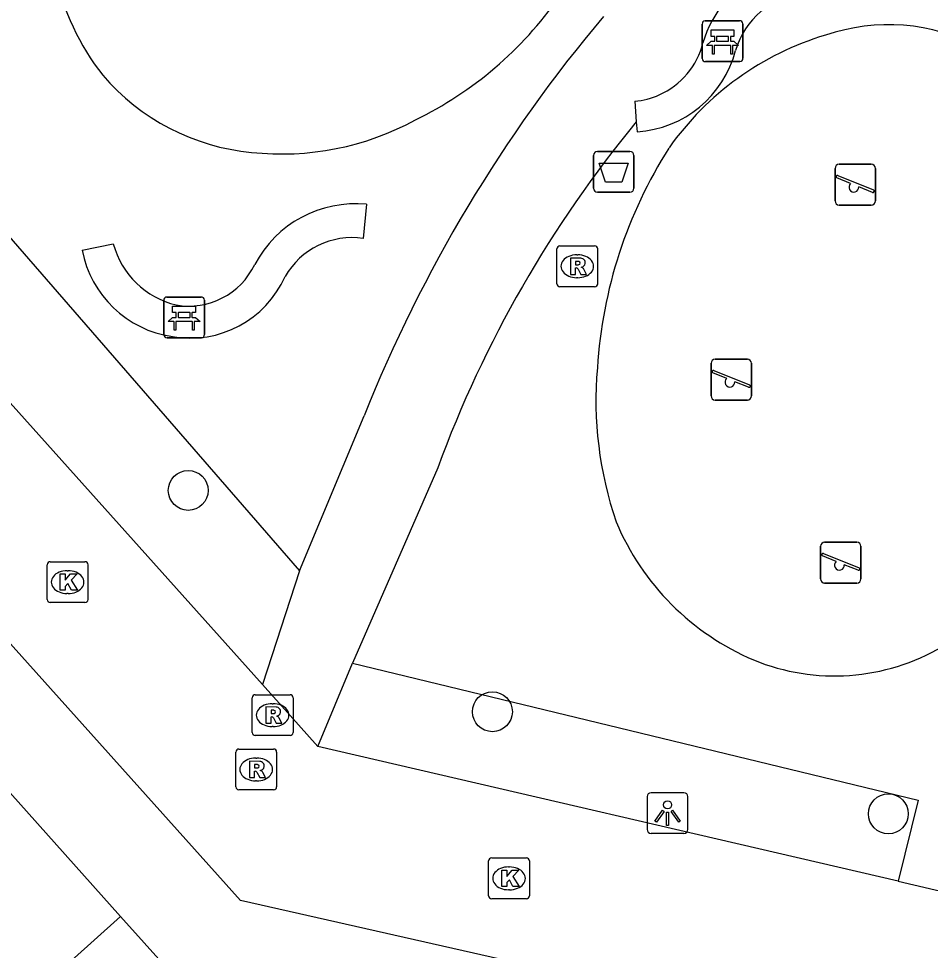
# Model space of a CAD drawing. Extents: x 162172 to 163187, y 382874 to 383684.
# Drawn here: x 162977.99 to 163000.35, y 383376.54 to 383399.38 of the extents above; entities that cross this region are included whole.
import ezdxf

# ---------------------------------------------------------------- set-up
doc = ezdxf.new("R2010")
doc.units = 0
for name, color, linetype in [('IMGEO_Afvalbak', 7, 'Continuous'), ('IMGEO_Bank', 7, 'Continuous'), ('IMGEO_Boom', 7, 'Continuous'), ('IMGEO_Groenvoorziening', 7, 'Continuous'), ('IMGEO_Kolk', 7, 'Continuous'), ('IMGEO_Lichtpunt', 7, 'Continuous'), ('IMGEO_Pand', 7, 'Continuous'), ('IMGEO_Rioolput', 7, 'Continuous'), ('IMGEO_Speelvoorziening', 7, 'Continuous'), ('IMGEO_Voetpad_halfverhard', 7, 'Continuous'), ('IMGEO_Voetpad_open', 7, 'Continuous')]:
    doc.layers.add(name, color=color, linetype=linetype)

msp = doc.modelspace()

# ---------------------------------------------------------------- linework, layer by layer
at = {"layer": 'IMGEO_Afvalbak'}
for p, q in [((162992.089, 383395.225), (162992.089, 383396.025)), ((162992.089, 383396.025), (162992.089, 383395.225)), ((162992.189, 383396.125), (162992.979, 383396.125)), ((162992.979, 383396.125), (162992.189, 383396.125)), ((162993.079, 383396.025), (162993.079, 383395.225)), ((162993.079, 383395.225), (162993.079, 383396.025)), ((162992.979, 383395.125), (162992.189, 383395.125)), ((162992.189, 383395.125), (162992.979, 383395.125))]:
    msp.add_line(p, q, dxfattribs=at)
msp.add_lwpolyline([(162992.232, 383395.839), (162992.936, 383395.839), (162992.787, 383395.369), (162992.381, 383395.369), (162992.232, 383395.839)], dxfattribs=at)
for centre, start, end in [((162992.189, 383396.025), 90, 180), ((162992.189, 383396.025), 90, 180), ((162992.979, 383396.025), 0, 90), ((162992.979, 383396.025), 360, 90), ((162992.189, 383395.225), 180, 270), ((162992.189, 383395.225), 180, 270), ((162992.979, 383395.225), 270, 0), ((162992.979, 383395.225), 270, 0)]:
    msp.add_arc(centre, 0.1, start, end, dxfattribs=at)
at = {"layer": 'IMGEO_Bank'}
for p, q in [((162994.754, 383398.403), (162994.754, 383399.244)), ((162994.754, 383399.244), (162994.754, 383398.403)), ((162994.829, 383399.328), (162995.67, 383399.328)), ((162995.67, 383399.328), (162994.829, 383399.328)), ((162995.754, 383399.253), (162995.754, 383398.412)), ((162995.754, 383398.412), (162995.754, 383399.253)), ((162995.063, 383398.834), (162995.063, 383398.94)), ((162995.107, 383398.94), (162995.107, 383398.834)), ((162995.395, 383398.946), (162995.113, 383398.946)), ((162995.401, 383398.834), (162995.401, 383398.94)), ((162995.445, 383398.94), (162995.445, 383398.834)), ((162995.451, 383398.726), (162995.058, 383398.726)), ((162995.113, 383398.828), (162995.395, 383398.828)), ((162995.679, 383398.328), (162994.838, 383398.328)), ((162994.838, 383398.328), (162995.679, 383398.328)), ((162981.624, 383392.557), (162982.465, 383392.557)), ((162982.465, 383392.557), (162981.624, 383392.557)), ((162981.549, 383391.632), (162981.549, 383392.473)), ((162981.549, 383392.473), (162981.549, 383391.632)), ((162982.549, 383392.482), (162982.549, 383391.641)), ((162982.549, 383391.641), (162982.549, 383392.482)), ((162981.858, 383392.063), (162981.858, 383392.169)), ((162981.902, 383392.169), (162981.902, 383392.063)), ((162982.19, 383392.175), (162981.908, 383392.175)), ((162981.908, 383392.057), (162982.19, 383392.057)), ((162982.196, 383392.063), (162982.196, 383392.169)), ((162982.24, 383392.169), (162982.24, 383392.063)), ((162982.246, 383391.955), (162981.853, 383391.955)), ((162982.474, 383391.557), (162981.633, 383391.557)), ((162981.633, 383391.557), (162982.474, 383391.557))]:
    msp.add_line(p, q, dxfattribs=at)
for points in [[(162995.057, 383398.946), (162994.971, 383398.946), (162994.971, 383399.107), (162995.534, 383399.107), (162995.534, 383398.946), (162995.451, 383398.946)], [(162995.001, 383398.726), (162994.859, 383398.726), (162994.971, 383398.828), (162995.057, 383398.828)], [(162995.051, 383398.719), (162995.051, 383398.512), (162995.008, 383398.512), (162995.008, 383398.719)], [(162995.451, 383398.828), (162995.534, 383398.828), (162995.646, 383398.726), (162995.507, 383398.726)], [(162995.501, 383398.719), (162995.501, 383398.512), (162995.457, 383398.512), (162995.457, 383398.719)], [(162981.852, 383392.175), (162981.766, 383392.175), (162981.766, 383392.336), (162982.329, 383392.336), (162982.329, 383392.175), (162982.246, 383392.175)], [(162981.796, 383391.955), (162981.654, 383391.955), (162981.766, 383392.057), (162981.852, 383392.057)], [(162982.246, 383392.057), (162982.329, 383392.057), (162982.441, 383391.955), (162982.302, 383391.955)], [(162981.846, 383391.948), (162981.846, 383391.741), (162981.803, 383391.741), (162981.803, 383391.948)], [(162982.296, 383391.948), (162982.296, 383391.741), (162982.252, 383391.741), (162982.252, 383391.948)]]:
    msp.add_lwpolyline(points, dxfattribs=at)
for centre, radius, start, end in [((162994.832, 383399.25), 0.0779, 92.4484, 184.2845), ((162994.832, 383399.25), 0.0779, 92.4484, 184.2845), ((162995.676, 383399.25), 0.0779, 2.4484, 94.2845), ((162995.676, 383399.25), 0.0779, 2.4484, 94.2845), ((162995.056, 383398.939), 0.00671, 2.8957, 87.1043), ((162995.113, 383398.939), 0.00671, 92.8957, 177.1043), ((162995.395, 383398.939), 0.00671, 2.8957, 87.1043), ((162995.452, 383398.939), 0.00671, 92.8957, 177.1043), ((162995.001, 383398.719), 0.00671, 2.8957, 87.1043), ((162995.058, 383398.719), 0.00671, 92.8957, 177.1043), ((162995.056, 383398.835), 0.00671, 272.8957, 357.1043), ((162995.113, 383398.835), 0.00671, 182.8957, 267.1043), ((162995.395, 383398.835), 0.00671, 272.8957, 357.1043), ((162995.452, 383398.835), 0.00671, 182.8957, 267.1043), ((162995.45, 383398.719), 0.00671, 2.8957, 87.1043), ((162995.507, 383398.719), 0.00671, 92.8957, 177.1043), ((162994.832, 383398.406), 0.0779, 182.4484, 274.2845), ((162994.832, 383398.406), 0.0779, 182.4484, 274.2845), ((162995.676, 383398.406), 0.0779, 272.4484, 4.2845), ((162995.676, 383398.406), 0.0779, 272.4484, 4.2845), ((162981.627, 383392.479), 0.0779, 92.4484, 184.2845), ((162981.627, 383392.479), 0.0779, 92.4484, 184.2845), ((162982.471, 383392.479), 0.0779, 2.4484, 94.2845), ((162982.471, 383392.479), 0.0779, 2.4484, 94.2845), ((162981.851, 383392.168), 0.00671, 2.8957, 87.1043), ((162981.851, 383392.064), 0.00671, 272.8957, 357.1043), ((162981.908, 383392.168), 0.00671, 92.8957, 177.1043), ((162981.908, 383392.064), 0.00671, 182.8957, 267.1043), ((162982.19, 383392.168), 0.00671, 2.8957, 87.1043), ((162982.19, 383392.064), 0.00671, 272.8957, 357.1043), ((162982.247, 383392.168), 0.00671, 92.8957, 177.1043), ((162982.247, 383392.064), 0.00671, 182.8957, 267.1043), ((162981.796, 383391.948), 0.00671, 2.8957, 87.1043), ((162981.853, 383391.948), 0.00671, 92.8957, 177.1043), ((162982.245, 383391.948), 0.00671, 2.8957, 87.1043), ((162982.302, 383391.948), 0.00671, 92.8957, 177.1043), ((162981.627, 383391.635), 0.0779, 182.4484, 274.2845), ((162981.627, 383391.635), 0.0779, 182.4484, 274.2845), ((162982.471, 383391.635), 0.0779, 272.4484, 4.2845), ((162982.471, 383391.635), 0.0779, 272.4484, 4.2845)]:
    msp.add_arc(centre, radius, start, end, dxfattribs=at)
at = {"layer": 'IMGEO_Boom'}
for centre in [(162982.15, 383387.815), (162989.61, 383382.39), (162999.32, 383379.887)]:
    msp.add_circle(centre, 0.489, dxfattribs=at)
at = {"layer": 'IMGEO_Groenvoorziening'}
for points in [[(162993.139, 383396.85), (162993.157, 383396.606)], [(162973.554, 383394.671), (162975.631, 383396.475), (162984.877, 383385.845)], [(162986.526, 383394.83), (162986.441, 383393.993)], [(162979.547, 383393.702), (162980.312, 383393.858)], [(162986.176, 383383.58), (163000.054, 383380.223), (162999.557, 383378.234)]]:
    msp.add_lwpolyline(points, dxfattribs=at)
for centre, radius, start, end in [((162984.746, 383401.704), 5.98, 191.699, 218.3021), ((162983.724, 383405.137), 9.156, 295.8983, 325.1322), ((162997.421, 383398.074), 1.92, 95.1699, 164.0696), ((162999.322, 383394.482), 4.751, 62.0655, 108.9534), ((162999.842, 383392.068), 7.21, 106.6273, 144.9324), ((162992.985, 383399.278), 2.677, 273.6902, 345.3593), ((162984.214, 383401.551), 5.472, 220.5069, 264.6559), ((162984.445, 383402.89), 6.827, 263.767, 298.6938), ((163003.516, 383390.107), 11.355, 147.4887, 176.3958), ((162986.251, 383392.052), 2.791, 84.3498, 152.2492), ((162986.172, 383392.117), 1.896, 81.8337, 150.1896), ((162982.142, 383394.203), 2.643, 190.92, 261.7259), ((162982.341, 383394.406), 2.101, 195.1075, 256.6634), ((162982.162, 383394.133), 1.798, 260.2141, 334.2652), ((162982.199, 383394.098), 2.549, 260.1175, 335.9414), ((163001.306, 383390.015), 9.157, 174.9483, 198.9358), ((162998.502, 383389.508), 6.355, 202.8212, 246.9753), ((162997.998, 383388.482), 5.214, 247.6615, 300.5396)]:
    msp.add_arc(centre, radius, start, end, dxfattribs=at)
at = {"layer": 'IMGEO_Kolk'}
for p, q in [((162978.691, 383385.141), (162978.691, 383385.993)), ((162978.766, 383386.067), (162979.618, 383386.067)), ((162979.692, 383385.993), (162979.692, 383385.141)), ((162979.179, 383385.847), (162979.204, 383385.847)), ((162979.202, 383385.287), (162979.177, 383385.287)), ((162979.618, 383385.067), (162978.766, 383385.067)), ((162989.592, 383378.805), (162990.444, 383378.805)), ((162989.517, 383377.879), (162989.517, 383378.731)), ((162990.005, 383378.585), (162990.03, 383378.585)), ((162990.518, 383378.731), (162990.518, 383377.879)), ((162990.028, 383378.025), (162990.003, 383378.025)), ((162990.444, 383377.805), (162989.592, 383377.805))]:
    msp.add_line(p, q, dxfattribs=at)
for points in [[(162978.691, 383385.141), (162978.691, 383385.993)], [(162978.766, 383386.067), (162979.618, 383386.067)], [(162979.692, 383385.993), (162979.692, 383385.141)], [(162979.012, 383385.767), (162979.135, 383385.767), (162979.135, 383385.616), (162979.265, 383385.767), (162979.429, 383385.767), (162979.283, 383385.616), (162979.436, 383385.367), (162979.284, 383385.367), (162979.199, 383385.531), (162979.135, 383385.464), (162979.135, 383385.367), (162979.012, 383385.367), (162979.012, 383385.767)], [(162979.618, 383385.067), (162978.766, 383385.067)], [(162989.592, 383378.805), (162990.444, 383378.805)], [(162989.517, 383377.879), (162989.517, 383378.731)], [(162990.518, 383378.731), (162990.518, 383377.879)], [(162989.838, 383378.505), (162989.961, 383378.505), (162989.961, 383378.354), (162990.091, 383378.505), (162990.255, 383378.505), (162990.109, 383378.354), (162990.262, 383378.105), (162990.11, 383378.105), (162990.025, 383378.269), (162989.961, 383378.202), (162989.961, 383378.105), (162989.838, 383378.105), (162989.838, 383378.505)], [(162990.444, 383377.805), (162989.592, 383377.805)]]:
    msp.add_lwpolyline(points, dxfattribs=at)
for centre, start, end in [((162978.768, 383385.991), 91.552, 178.448), ((162978.768, 383385.991), 91.552, 178.448), ((162979.616, 383385.991), 1.552, 88.448), ((162979.616, 383385.991), 1.552, 88.448), ((162978.768, 383385.143), 181.552, 268.448), ((162978.768, 383385.143), 181.552, 268.448), ((162979.616, 383385.143), 271.552, 358.448), ((162979.616, 383385.143), 271.552, 358.448), ((162989.594, 383378.729), 91.552, 178.448), ((162989.594, 383378.729), 91.552, 178.448), ((162990.442, 383378.729), 1.552, 88.448), ((162990.442, 383378.729), 1.552, 88.448), ((162989.594, 383377.881), 181.552, 268.448), ((162989.594, 383377.881), 181.552, 268.448), ((162990.442, 383377.881), 271.552, 358.448), ((162990.442, 383377.881), 271.552, 358.448)]:
    msp.add_arc(centre, 0.0765, start, end, dxfattribs=at)
for centre, major_axis, ratio, start_param, end_param in [((162979.178, 383385.567), (-0.387, 0.002), 0.722429, 4.712389, 7.853982), ((162979.203, 383385.567), (-0.39, 0.002), 0.717154, 1.570796, 4.712389), ((162990.004, 383378.305), (-0.387, 0.002), 0.722429, 4.712389, 7.853982), ((162990.029, 383378.305), (-0.39, 0.002), 0.717154, 1.570796, 4.712389)]:
    msp.add_ellipse(centre, major_axis=major_axis, ratio=ratio, start_param=start_param, end_param=end_param, dxfattribs=at)
at = {"layer": 'IMGEO_Lichtpunt'}
for p, q in [((162994.308, 383380.405), (162993.5, 383380.405)), ((162994.308, 383380.405), (162993.5, 383380.405)), ((162993.406, 383380.31), (162993.406, 383379.503)), ((162993.406, 383380.31), (162993.406, 383379.503)), ((162994.402, 383379.503), (162994.402, 383380.31)), ((162994.402, 383379.503), (162994.402, 383380.31)), ((162993.5, 383379.409), (162994.308, 383379.409)), ((162993.5, 383379.409), (162994.308, 383379.409))]:
    msp.add_line(p, q, dxfattribs=at)
for points in [[(162993.78, 383379.974), (162993.819, 383379.946), (162993.631, 383379.684), (162993.593, 383379.711), (162993.78, 383379.974)], [(162993.992, 383379.946), (162994.03, 383379.973), (162994.217, 383379.711), (162994.178, 383379.683), (162993.992, 383379.946)], [(162993.882, 383379.926), (162993.929, 383379.926), (162993.929, 383379.604), (162993.882, 383379.604), (162993.882, 383379.926)]]:
    msp.add_lwpolyline(points, dxfattribs=at)
msp.add_circle((162993.905, 383380.108), 0.0994, dxfattribs=at)
for centre, start, end in [((162993.5, 383380.31), 90, 180), ((162993.5, 383380.31), 90, 180), ((162994.308, 383380.31), 0, 90), ((162994.308, 383380.31), 0, 90), ((162993.5, 383379.503), 180, 270), ((162993.5, 383379.503), 180, 270), ((162994.308, 383379.503), 270, 0), ((162994.308, 383379.503), 270, 360)]:
    msp.add_arc(centre, 0.0946, start, end, dxfattribs=at)
at = {"layer": 'IMGEO_Pand'}
for points in [[(162977.088, 383381.168), (162980.493, 383377.372)], [(162980.493, 383377.372), (162973.95, 383371.503), (162974.246, 383371.174)], [(162980.493, 383377.372), (162982.157, 383375.517)]]:
    msp.add_lwpolyline(points, dxfattribs=at)
at = {"layer": 'IMGEO_Rioolput'}
for p, q in [((162991.19, 383392.884), (162991.19, 383393.736)), ((162991.265, 383393.81), (162992.117, 383393.81)), ((162992.191, 383393.736), (162992.191, 383392.884)), ((162991.678, 383393.59), (162991.703, 383393.59)), ((162991.701, 383393.03), (162991.676, 383393.03)), ((162992.117, 383392.81), (162991.265, 383392.81)), ((162983.719, 383381.88), (162983.719, 383382.732)), ((162983.794, 383382.806), (162984.646, 383382.806)), ((162984.72, 383382.732), (162984.72, 383381.88)), ((162984.207, 383382.586), (162984.232, 383382.586)), ((162984.23, 383382.026), (162984.205, 383382.026)), ((162984.646, 383381.806), (162983.794, 383381.806)), ((162983.316, 383380.548), (162983.316, 383381.4)), ((162983.391, 383381.474), (162984.243, 383381.474)), ((162984.317, 383381.4), (162984.317, 383380.548)), ((162983.804, 383381.254), (162983.829, 383381.254)), ((162983.827, 383380.694), (162983.802, 383380.694)), ((162984.243, 383380.474), (162983.391, 383380.474))]:
    msp.add_line(p, q, dxfattribs=at)
for points in [[(162991.19, 383392.884), (162991.19, 383393.736)], [(162991.265, 383393.81), (162992.117, 383393.81)], [(162992.191, 383393.736), (162992.191, 383392.884)], [(162991.779, 383393.508), (162991.527, 383393.51), (162991.527, 383393.11)], [(162991.705, 383393.429), (162991.651, 383393.429), (162991.651, 383393.348)], [(162991.527, 383393.11), (162991.651, 383393.11), (162991.651, 383393.272), (162991.662, 383393.272)], [(162991.651, 383393.348), (162991.703, 383393.348)], [(162991.709, 383393.243), (162991.78, 383393.11), (162991.92, 383393.11), (162991.855, 383393.236)], [(162992.117, 383392.81), (162991.265, 383392.81)], [(162983.719, 383381.88), (162983.719, 383382.732)], [(162983.794, 383382.806), (162984.646, 383382.806)], [(162984.72, 383382.732), (162984.72, 383381.88)], [(162984.308, 383382.504), (162984.056, 383382.506), (162984.056, 383382.106)], [(162984.056, 383382.106), (162984.18, 383382.106), (162984.18, 383382.268), (162984.191, 383382.268)], [(162984.234, 383382.425), (162984.18, 383382.425), (162984.18, 383382.344)], [(162984.18, 383382.344), (162984.232, 383382.344)], [(162984.238, 383382.239), (162984.309, 383382.106), (162984.449, 383382.106), (162984.384, 383382.232)], [(162984.646, 383381.806), (162983.794, 383381.806)], [(162983.316, 383380.548), (162983.316, 383381.4)], [(162983.391, 383381.474), (162984.243, 383381.474)], [(162984.317, 383381.4), (162984.317, 383380.548)], [(162983.905, 383381.172), (162983.653, 383381.174), (162983.653, 383380.774)], [(162983.831, 383381.093), (162983.777, 383381.093), (162983.777, 383381.012)], [(162983.653, 383380.774), (162983.777, 383380.774), (162983.777, 383380.936), (162983.788, 383380.936)], [(162983.777, 383381.012), (162983.829, 383381.012)], [(162983.835, 383380.907), (162983.906, 383380.774), (162984.046, 383380.774), (162983.981, 383380.9)], [(162984.243, 383380.474), (162983.391, 383380.474)]]:
    msp.add_lwpolyline(points, dxfattribs=at)
for centre, radius, start, end in [((162991.267, 383393.734), 0.0765, 91.552, 178.448), ((162991.267, 383393.734), 0.0765, 91.552, 178.448), ((162992.115, 383393.734), 0.0765, 1.552, 88.448), ((162992.115, 383393.734), 0.0765, 1.552, 88.448), ((162991.711, 383393.333), 0.0964, 77.0061, 93.1865), ((162991.725, 383393.39), 0.0378, 276.6634, 79.6772), ((162991.778, 383393.398), 0.109, 350.3612, 89.416), ((162991.661, 383393.219), 0.0533, 26.0293, 88.6989), ((162991.687, 383393.537), 0.19, 274.7715, 282.9687), ((162991.776, 383393.398), 0.112, 277.5842, 350.9817), ((162991.76, 383393.183), 0.108, 29.5134, 73.7905), ((162991.267, 383392.886), 0.0765, 181.552, 268.448), ((162991.267, 383392.886), 0.0765, 181.552, 268.448), ((162992.115, 383392.886), 0.0765, 271.552, 358.448), ((162992.115, 383392.886), 0.0765, 271.552, 358.448), ((162983.796, 383382.73), 0.0765, 91.552, 178.448), ((162983.796, 383382.73), 0.0765, 91.552, 178.448), ((162984.644, 383382.73), 0.0765, 1.552, 88.448), ((162984.644, 383382.73), 0.0765, 1.552, 88.448), ((162984.307, 383382.394), 0.109, 350.3612, 89.416), ((162984.19, 383382.215), 0.0533, 26.0293, 88.6989), ((162984.216, 383382.533), 0.19, 274.7715, 282.9687), ((162984.24, 383382.329), 0.0964, 77.0061, 93.1865), ((162984.254, 383382.386), 0.0378, 276.6634, 79.6772), ((162984.305, 383382.394), 0.112, 277.5842, 350.9817), ((162984.289, 383382.179), 0.108, 29.5134, 73.7905), ((162983.796, 383381.882), 0.0765, 181.552, 268.448), ((162983.796, 383381.882), 0.0765, 181.552, 268.448), ((162984.644, 383381.882), 0.0765, 271.552, 358.448), ((162984.644, 383381.882), 0.0765, 271.552, 358.448), ((162983.393, 383381.398), 0.0765, 91.552, 178.448), ((162983.393, 383381.398), 0.0765, 91.552, 178.448), ((162984.241, 383381.398), 0.0765, 1.552, 88.448), ((162984.241, 383381.398), 0.0765, 1.552, 88.448), ((162983.837, 383380.997), 0.0964, 77.0061, 93.1865), ((162983.851, 383381.054), 0.0378, 276.6634, 79.6772), ((162983.904, 383381.062), 0.109, 350.3612, 89.416), ((162983.787, 383380.883), 0.0533, 26.0293, 88.6989), ((162983.813, 383381.201), 0.19, 274.7715, 282.9687), ((162983.902, 383381.062), 0.112, 277.5842, 350.9817), ((162983.886, 383380.847), 0.108, 29.5134, 73.7905), ((162983.393, 383380.55), 0.0765, 181.552, 268.448), ((162983.393, 383380.55), 0.0765, 181.552, 268.448), ((162984.241, 383380.55), 0.0765, 271.552, 358.448), ((162984.241, 383380.55), 0.0765, 271.552, 358.448)]:
    msp.add_arc(centre, radius, start, end, dxfattribs=at)
for centre, major_axis, ratio, start_param, end_param in [((162991.677, 383393.31), (-0.387, 0.002), 0.722429, 4.712389, 7.853982), ((162991.702, 383393.31), (-0.39, 0.002), 0.717154, 1.570796, 4.712389), ((162984.206, 383382.306), (-0.387, 0.002), 0.722429, 4.712389, 7.853982), ((162984.231, 383382.306), (-0.39, 0.002), 0.717154, 1.570796, 4.712389), ((162983.803, 383380.974), (-0.387, 0.002), 0.722429, 4.712389, 7.853982), ((162983.828, 383380.974), (-0.39, 0.002), 0.717154, 1.570796, 4.712389)]:
    msp.add_ellipse(centre, major_axis=major_axis, ratio=ratio, start_param=start_param, end_param=end_param, dxfattribs=at)
at = {"layer": 'IMGEO_Speelvoorziening'}
for p, q in [((162998.012, 383394.911), (162998.012, 383395.711)), ((162998.012, 383395.711), (162998.012, 383394.911)), ((162998.112, 383395.811), (162998.902, 383395.811)), ((162998.902, 383395.811), (162998.112, 383395.811)), ((162999.002, 383395.711), (162999.002, 383394.911)), ((162999.002, 383394.911), (162999.002, 383395.711)), ((162998.395, 383395.339), (162998.056, 383395.476)), ((162998.081, 383395.536), (162998.957, 383395.183)), ((162998.933, 383395.123), (162998.593, 383395.26)), ((162998.902, 383394.811), (162998.112, 383394.811)), ((162998.112, 383394.811), (162998.902, 383394.811)), ((162994.972, 383390.131), (162994.972, 383390.931)), ((162994.972, 383390.931), (162994.972, 383390.131)), ((162995.072, 383391.031), (162995.862, 383391.031)), ((162995.862, 383391.031), (162995.072, 383391.031)), ((162995.962, 383390.931), (162995.962, 383390.131)), ((162995.962, 383390.131), (162995.962, 383390.931)), ((162995.355, 383390.559), (162995.016, 383390.696)), ((162995.041, 383390.756), (162995.917, 383390.403)), ((162995.893, 383390.343), (162995.553, 383390.48)), ((162995.862, 383390.031), (162995.072, 383390.031)), ((162995.072, 383390.031), (162995.862, 383390.031)), ((162997.658, 383385.645), (162997.658, 383386.445)), ((162997.658, 383386.445), (162997.658, 383385.645)), ((162997.758, 383386.545), (162998.548, 383386.545)), ((162998.548, 383386.545), (162997.758, 383386.545)), ((162998.648, 383386.445), (162998.648, 383385.645)), ((162998.648, 383385.645), (162998.648, 383386.445)), ((162998.041, 383386.073), (162997.702, 383386.21)), ((162997.727, 383386.27), (162998.603, 383385.917)), ((162998.579, 383385.857), (162998.239, 383385.994)), ((162998.548, 383385.545), (162997.758, 383385.545)), ((162997.758, 383385.545), (162998.548, 383385.545))]:
    msp.add_line(p, q, dxfattribs=at)
for centre, radius, start, end in [((162998.112, 383395.711), 0.1, 90, 180), ((162998.112, 383395.711), 0.1, 90, 180), ((162998.902, 383395.711), 0.1, 0, 90), ((162998.902, 383395.711), 0.1, 360, 90), ((162998.069, 383395.506), 0.0327, 68.078, 248.078), ((162998.474, 383395.249), 0.12, 130.9928, 5.1632), ((162998.945, 383395.153), 0.0327, 248.078, 68.078), ((162998.112, 383394.911), 0.1, 180, 270), ((162998.112, 383394.911), 0.1, 180, 270), ((162998.902, 383394.911), 0.1, 270, 0), ((162998.902, 383394.911), 0.1, 270, 0), ((162995.072, 383390.931), 0.1, 90, 180), ((162995.072, 383390.931), 0.1, 90, 180), ((162995.862, 383390.931), 0.1, 0, 90), ((162995.862, 383390.931), 0.1, 360, 90), ((162995.029, 383390.726), 0.0327, 68.078, 248.078), ((162995.434, 383390.469), 0.12, 130.9928, 5.1632), ((162995.905, 383390.373), 0.0327, 248.078, 68.078), ((162995.072, 383390.131), 0.1, 180, 270), ((162995.072, 383390.131), 0.1, 180, 270), ((162995.862, 383390.131), 0.1, 270, 0), ((162995.862, 383390.131), 0.1, 270, 0), ((162997.758, 383386.445), 0.1, 90, 180), ((162997.758, 383386.445), 0.1, 90, 180), ((162998.548, 383386.445), 0.1, 0, 90), ((162998.548, 383386.445), 0.1, 360, 90), ((162997.715, 383386.24), 0.0327, 68.078, 248.078), ((162998.12, 383385.983), 0.12, 130.9928, 5.1632), ((162998.591, 383385.887), 0.0327, 248.078, 68.078), ((162997.758, 383385.645), 0.1, 180, 270), ((162997.758, 383385.645), 0.1, 180, 270), ((162998.548, 383385.645), 0.1, 270, 0), ((162998.548, 383385.645), 0.1, 270, 0)]:
    msp.add_arc(centre, radius, start, end, dxfattribs=at)
at = {"layer": 'IMGEO_Voetpad_halfverhard'}
for points in [[(162993.101, 383397.357), (162993.139, 383396.85)], [(162984.877, 383385.845), (162986.464, 383389.641)], [(162988.27, 383388.372), (162986.176, 383383.58)], [(162984.877, 383385.845), (162983.974, 383383.054)], [(162985.33, 383381.541), (162986.176, 383383.58)]]:
    msp.add_lwpolyline(points, dxfattribs=at)
for centre, radius, start, end in [((162997.465, 383397.989), 2.808, 116.7358, 163.4024), ((163019.696, 383376.379), 35.781, 139.8824, 158.2451), ((162992.932, 383399.248), 1.898, 293.9409, 346.0785), ((162992.936, 383399.228), 1.879, 275.0385, 294.0635), ((163015.667, 383378.275), 29.199, 140.4931, 159.7685)]:
    msp.add_arc(centre, radius, start, end, dxfattribs=at)
at = {"layer": 'IMGEO_Voetpad_open'}
for points in [[(163003.064, 383373.327), (162983.431, 383377.762), (162966.272, 383396.894), (162953.291, 383385.263)], [(162983.974, 383383.054), (162973.554, 383394.671)], [(162983.974, 383383.054), (162985.33, 383381.541)], [(162999.557, 383378.234), (162985.33, 383381.541)], [(162999.557, 383378.234), (163003.962, 383377.21)]]:
    msp.add_lwpolyline(points, dxfattribs=at)

doc.saveas('drawing.dxf')
